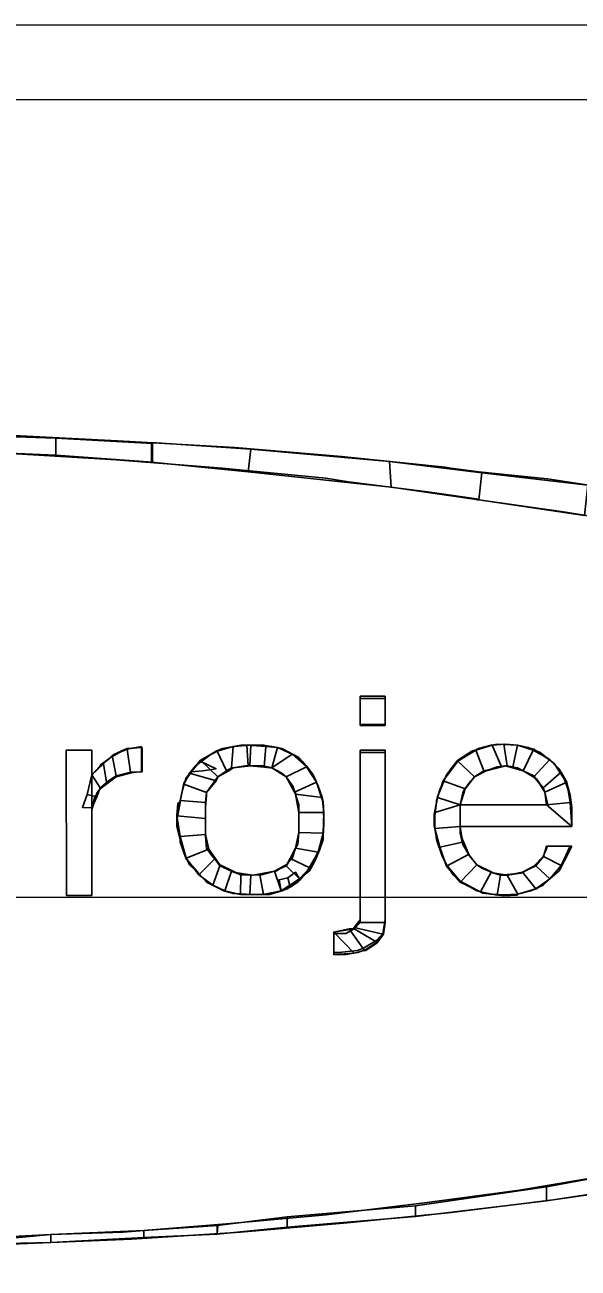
# Model space of a CAD drawing. Extents: x -662500 to -653478, y -1056827 to -1049993.
# Drawn here: x -657376.3 to -657334.3, y -1053922.6 to -1053828.4 of the extents above; entities that cross this region are included whole.
import ezdxf

# ---------------------------------------------------------------- set-up
doc = ezdxf.new("R2010")
doc.units = 0
doc.layers.add('Vrstva 9', color=7, linetype='Continuous')

msp = doc.modelspace()

# ---------------------------------------------------------------- linework, layer by layer
at = {"layer": 'Vrstva 9'}
for p, q in [((-657341.842, -1053862.239), (-657343.979, -1053861.973)), ((-657341.841, -1053864.372), (-657342.009, -1053864.372)), ((-657367.398, -1053884.981), (-657367.398, -1053883.153)), ((-657367.398, -1053884.981), (-657367.398, -1053883.153)), ((-657350.847, -1053896.102), (-657350.848, -1053883.342)), ((-657350.847, -1053896.217), (-657350.848, -1053883.533)), ((-657336.644, -1053887.493), (-657343.264, -1053887.493)), ((-657336.644, -1053887.493), (-657343.264, -1053887.493)), ((-657343.264, -1053889.131), (-657334.8, -1053889.13)), ((-657343.264, -1053889.131), (-657334.8, -1053889.13)), ((-657334.8, -1053890.616), (-657336.644, -1053890.616)), ((-657334.8, -1053890.616), (-657336.644, -1053890.616)), ((-657430.958, -1053894.51), (-657294.618, -1053894.497)), ((-657352.858, -1053898.693), (-657352.858, -1053897.131)), ((-657352.858, -1053898.845), (-657352.858, -1053897.245))]:
    msp.add_line(p, q, dxfattribs=at)
for points in [[(-657240.665, -1053828.371), (-657240.628, -1054245.787), (-658127.702, -1054245.866), (-658127.74, -1053828.45)], [(-657245.252, -1053834.039), (-657245.216, -1054241.199), (-658123.12, -1054241.278), (-658123.157, -1053834.118)], [(-657384.495, -1053859.348), (-657384.495, -1053860.529), (-657373.937, -1053860.985), (-657373.937, -1053859.69)], [(-657373.937, -1053859.69), (-657373.937, -1053860.985), (-657366.604, -1053861.518), (-657366.604, -1053860.108)], [(-657366.688, -1053861.518), (-657366.688, -1053860.032), (-657359.146, -1053860.527), (-657359.356, -1053862.241)], [(-657359.356, -1053862.241), (-657359.146, -1053860.527), (-657348.629, -1053861.478), (-657348.504, -1053863.421)], [(-657348.504, -1053863.421), (-657348.629, -1053861.478), (-657341.632, -1053862.315), (-657341.841, -1053864.372)], [(-657341.841, -1053864.372), (-657341.632, -1053862.315), (-657333.587, -1053863.267), (-657333.839, -1053865.552)], [(-657350.848, -1053879.266), (-657348.963, -1053879.266), (-657348.963, -1053881.476), (-657350.848, -1053881.476)], [(-657373.138, -1053883.344), (-657371.211, -1053883.344), (-657371.21, -1053894.352), (-657373.137, -1053894.352)], [(-657369.367, -1053885.286), (-657369.661, -1053883.763), (-657370.331, -1053884.372), (-657370.08, -1053885.782)], [(-657368.278, -1053885.02), (-657368.53, -1053883.268), (-657369.661, -1053883.763), (-657369.367, -1053885.286)], [(-657367.44, -1053884.981), (-657367.44, -1053883.077), (-657368.53, -1053883.268), (-657368.278, -1053885.02)], [(-657361.7, -1053883.419), (-657360.988, -1053884.905), (-657361.658, -1053885.362), (-657362.957, -1053884.105)], [(-657360.485, -1053883.076), (-657360.61, -1053884.676), (-657360.988, -1053884.905), (-657361.7, -1053883.419)], [(-657359.144, -1053882.962), (-657359.228, -1053884.524), (-657360.61, -1053884.676), (-657360.485, -1053883.076)], [(-657358.013, -1053883.076), (-657358.138, -1053884.6), (-657359.354, -1053884.524), (-657359.437, -1053882.962)], [(-657357.133, -1053883.152), (-657357.552, -1053884.676), (-657358.138, -1053884.6), (-657358.013, -1053883.076)], [(-657356.002, -1053883.647), (-657357.552, -1053884.676), (-657357.552, -1053884.676), (-657357.133, -1053883.152)], [(-657354.912, -1053884.599), (-657356.462, -1053885.361), (-657357.552, -1053884.676), (-657356.002, -1053883.647)], [(-657350.848, -1053883.342), (-657348.963, -1053883.342), (-657348.961, -1053896.407), (-657350.847, -1053896.407)], [(-657342.175, -1053885.36), (-657343.432, -1053884.179), (-657342.091, -1053883.341), (-657341.462, -1053884.903)], [(-657341.462, -1053884.903), (-657342.091, -1053883.341), (-657340.834, -1053882.96), (-657340.122, -1053884.598)], [(-657340.122, -1053884.598), (-657340.834, -1053882.96), (-657339.954, -1053882.884), (-657339.703, -1053884.522)], [(-657339.703, -1053884.522), (-657339.954, -1053882.884), (-657338.907, -1053882.96), (-657339.284, -1053884.598)], [(-657339.284, -1053884.598), (-657338.907, -1053882.96), (-657337.734, -1053883.341), (-657338.488, -1053884.903)], [(-657338.488, -1053884.903), (-657337.734, -1053883.341), (-657336.477, -1053884.065), (-657337.692, -1053885.36)], [(-657370.08, -1053885.782), (-657370.331, -1053884.372), (-657371.211, -1053885.21), (-657370.582, -1053886.201)], [(-657362.957, -1053884.105), (-657361.658, -1053885.362), (-657361.784, -1053885.667), (-657363.795, -1053885.095)], [(-657363.669, -1053884.981), (-657362.999, -1053884.181), (-657361.784, -1053884.752), (-657362.789, -1053884.905)], [(-657354.158, -1053885.78), (-657355.834, -1053886.542), (-657356.462, -1053885.361), (-657354.912, -1053884.599)], [(-657342.887, -1053886.274), (-657344.563, -1053885.665), (-657343.432, -1053884.179), (-657342.175, -1053885.36)], [(-657337.692, -1053885.36), (-657336.477, -1053884.065), (-657335.597, -1053885.017), (-657336.979, -1053886.198)], [(-657370.582, -1053886.201), (-657371.211, -1053885.21), (-657371.546, -1053886.696), (-657370.834, -1053886.886)], [(-657363.795, -1053885.095), (-657361.784, -1053885.667), (-657362.496, -1053886.543), (-657364.214, -1053885.933)], [(-657343.264, -1053887.493), (-657344.982, -1053886.922), (-657344.563, -1053885.665), (-657342.887, -1053886.274)], [(-657336.979, -1053886.198), (-657335.597, -1053885.017), (-657335.178, -1053885.778), (-657336.853, -1053886.54)], [(-657364.214, -1053885.933), (-657362.496, -1053886.543), (-657362.58, -1053887.305), (-657364.507, -1053887.152)], [(-657353.739, -1053886.923), (-657355.75, -1053886.694), (-657355.834, -1053886.542), (-657354.158, -1053885.78)], [(-657336.853, -1053886.54), (-657335.178, -1053885.778), (-657334.926, -1053887.302), (-657336.728, -1053887.493)], [(-657370.834, -1053886.886), (-657371.546, -1053886.696), (-657371.923, -1053887.686), (-657371.211, -1053887.724)], [(-657364.507, -1053887.152), (-657362.58, -1053887.305), (-657362.579, -1053888.523), (-657364.758, -1053888.333)], [(-657353.613, -1053888.066), (-657355.498, -1053888.066), (-657355.75, -1053886.694), (-657353.739, -1053886.923)], [(-657343.264, -1053887.493), (-657345.191, -1053888.065), (-657344.982, -1053886.922), (-657343.264, -1053887.493)], [(-657343.264, -1053889.131), (-657345.191, -1053889.284), (-657345.191, -1053888.065), (-657343.264, -1053887.493)], [(-657336.728, -1053887.493), (-657334.8, -1053889.13), (-657343.264, -1053889.131), (-657343.264, -1053887.493)], [(-657336.728, -1053887.493), (-657334.926, -1053887.302), (-657334.8, -1053889.13), (-657336.728, -1053887.493)], [(-657364.758, -1053888.333), (-657362.579, -1053888.523), (-657362.579, -1053889.742), (-657364.507, -1053889.895)], [(-657353.655, -1053889.627), (-657355.498, -1053889.589), (-657355.498, -1053888.066), (-657353.613, -1053888.066)], [(-657343.096, -1053890.312), (-657344.814, -1053890.693), (-657345.191, -1053889.284), (-657343.264, -1053889.131)], [(-657364.507, -1053889.895), (-657362.579, -1053889.742), (-657362.328, -1053890.847), (-657364.046, -1053891.533)], [(-657354.032, -1053891.075), (-657355.75, -1053890.77), (-657355.498, -1053889.589), (-657353.655, -1053889.627)], [(-657342.635, -1053891.264), (-657344.311, -1053892.14), (-657344.814, -1053890.693), (-657343.096, -1053890.312)], [(-657364.046, -1053891.533), (-657362.328, -1053890.847), (-657361.867, -1053891.571), (-657363.082, -1053892.79)], [(-657354.66, -1053892.256), (-657356.169, -1053891.57), (-657355.75, -1053890.77), (-657354.032, -1053891.075)], [(-657342.007, -1053892.026), (-657343.263, -1053893.359), (-657344.311, -1053892.14), (-657342.635, -1053891.264)], [(-657336.727, -1053890.616), (-657334.926, -1053890.616), (-657335.596, -1053892.101), (-657336.937, -1053891.416)], [(-657363.082, -1053892.79), (-657361.867, -1053891.571), (-657361.49, -1053892.104), (-657362.034, -1053893.589)], [(-657362.034, -1053893.589), (-657361.49, -1053892.104), (-657360.61, -1053892.523), (-657361.112, -1053894.008)], [(-657356.839, -1053894.008), (-657357.342, -1053892.522), (-657356.462, -1053892.103), (-657355.456, -1053893.094)], [(-657355.456, -1053893.094), (-657356.462, -1053892.103), (-657356.169, -1053891.57), (-657354.66, -1053892.256)], [(-657340.917, -1053892.597), (-657341.713, -1053894.083), (-657343.263, -1053893.359), (-657342.007, -1053892.026)], [(-657337.523, -1053892.102), (-657336.476, -1053893.092), (-657337.523, -1053893.854), (-657338.529, -1053892.597)], [(-657336.937, -1053891.416), (-657335.596, -1053892.101), (-657336.476, -1053893.092), (-657337.523, -1053892.102)], [(-657361.112, -1053894.008), (-657360.61, -1053892.523), (-657359.897, -1053892.789), (-657359.939, -1053894.275)], [(-657359.939, -1053894.275), (-657359.897, -1053892.789), (-657359.143, -1053892.827), (-657359.227, -1053894.275)], [(-657359.227, -1053894.275), (-657359.143, -1053892.827), (-657358.473, -1053892.789), (-657358.179, -1053894.275)], [(-657358.179, -1053894.275), (-657358.473, -1053892.789), (-657357.342, -1053892.522), (-657356.839, -1053894.008)], [(-657356.839, -1053894.008), (-657357.006, -1053893.17), (-657356.336, -1053893.018), (-657356.168, -1053893.703)], [(-657356.168, -1053893.703), (-657356.336, -1053893.018), (-657355.749, -1053892.598), (-657355.414, -1053893.17)], [(-657340.205, -1053892.826), (-657340.456, -1053894.349), (-657341.713, -1053894.083), (-657340.917, -1053892.597)], [(-657339.702, -1053892.826), (-657338.906, -1053894.273), (-657340.456, -1053894.349), (-657340.205, -1053892.826)], [(-657338.529, -1053892.597), (-657337.523, -1053893.854), (-657338.906, -1053894.273), (-657339.702, -1053892.826)], [(-657351.685, -1053896.902), (-657350.512, -1053898.54), (-657351.308, -1053898.731), (-657352.858, -1053897.131)], [(-657351.308, -1053896.902), (-657349.59, -1053897.892), (-657350.512, -1053898.54), (-657351.685, -1053896.902)], [(-657350.847, -1053896.407), (-657348.961, -1053896.407), (-657349.129, -1053897.283), (-657351.308, -1053896.788)], [(-657351.308, -1053896.788), (-657349.129, -1053897.283), (-657349.59, -1053897.892), (-657351.308, -1053896.902)], [(-657352.858, -1053897.131), (-657351.308, -1053898.731), (-657352.858, -1053898.845), (-657352.858, -1053897.131)], [(-657329.058, -1053915.031), (-657328.764, -1053916.288), (-657336.725, -1053917.508), (-657336.725, -1053916.441)], [(-657336.725, -1053916.441), (-657336.725, -1053917.508), (-657346.655, -1053918.689), (-657346.655, -1053917.89)], [(-657346.655, -1053917.89), (-657346.655, -1053918.689), (-657356.376, -1053919.49), (-657356.376, -1053918.728)], [(-657361.697, -1053920.024), (-657361.655, -1053919.376), (-657367.269, -1053919.758), (-657367.269, -1053920.291)], [(-657356.376, -1053918.728), (-657356.376, -1053919.49), (-657361.697, -1053920.024), (-657361.697, -1053919.376)], [(-657374.308, -1053920.673), (-657374.308, -1053920.063), (-657382.981, -1053920.521), (-657382.73, -1053921.016)], [(-657367.269, -1053920.291), (-657367.269, -1053919.758), (-657374.308, -1053920.063), (-657374.308, -1053920.673)]]:
    msp.add_lwpolyline(points, close=True, dxfattribs=at)
for points in [[(-657351.73, -1053863.002), (-657353.448, -1053862.736), (-657361.325, -1053861.974), (-657369.37, -1053861.328), (-657377.749, -1053860.833), (-657386.171, -1053860.415), (-657394.677, -1053860.187), (-657402.847, -1053860.112)], [(-657343.979, -1053861.973), (-657344.398, -1053861.897), (-657352.275, -1053861.098), (-657360.361, -1053860.413), (-657368.783, -1053859.918), (-657377.121, -1053859.5), (-657385.669, -1053859.348), (-657393.881, -1053859.311)], [(-657341.841, -1053864.334), (-657345.738, -1053863.763), (-657351.73, -1053863.002)], [(-657329.23, -1053863.914), (-657336.646, -1053862.772), (-657341.842, -1053862.239)], [(-657281.211, -1053893.696), (-657280.666, -1053892.516), (-657280.247, -1053890.459), (-657280.289, -1053888.326), (-657281.086, -1053886.078), (-657282.468, -1053884.06), (-657284.605, -1053881.889), (-657287.287, -1053879.832), (-657290.556, -1053877.89), (-657294.452, -1053875.986), (-657298.81, -1053874.081), (-657303.67, -1053872.368), (-657309.243, -1053870.73), (-657315.193, -1053869.131), (-657321.562, -1053867.799), (-657328.308, -1053866.428), (-657335.598, -1053865.248), (-657341.841, -1053864.372)], [(-657348.963, -1053881.399), (-657348.963, -1053879.266), (-657350.848, -1053879.266), (-657350.848, -1053881.399), (-657348.963, -1053881.399)], [(-657348.963, -1053881.476), (-657348.963, -1053879.419), (-657350.848, -1053879.419), (-657350.848, -1053881.476), (-657348.963, -1053881.476)], [(-657371.211, -1053885.21), (-657371.211, -1053883.344), (-657373.138, -1053883.344), (-657373.137, -1053894.352), (-657371.21, -1053894.352), (-657371.211, -1053887.991)], [(-657371.211, -1053885.21), (-657371.211, -1053883.344), (-657373.138, -1053883.344), (-657373.137, -1053894.352), (-657371.21, -1053894.352), (-657371.211, -1053887.991)], [(-657367.398, -1053883.153), (-657367.566, -1053883.153), (-657368.53, -1053883.229), (-657368.655, -1053883.268), (-657369.535, -1053883.687), (-657369.745, -1053883.877), (-657370.541, -1053884.448), (-657370.583, -1053884.525), (-657371.169, -1053885.21), (-657371.211, -1053885.21)], [(-657367.398, -1053883.153), (-657367.566, -1053883.153), (-657368.655, -1053883.268), (-657369.745, -1053883.877), (-657370.583, -1053884.525), (-657371.211, -1053885.21)], [(-657359.144, -1053882.962), (-657358.18, -1053882.962), (-657357.175, -1053883.152), (-657356.798, -1053883.228), (-657355.96, -1053883.685), (-657355.164, -1053884.257), (-657354.912, -1053884.523), (-657354.409, -1053885.209), (-657354.032, -1053886.085), (-657353.739, -1053886.923), (-657353.655, -1053887.228), (-657353.613, -1053888.142), (-657353.613, -1053888.98), (-657353.655, -1053889.78), (-657353.655, -1053890.122), (-657353.948, -1053890.922), (-657354.283, -1053891.76), (-657354.702, -1053892.484), (-657354.911, -1053892.675), (-657355.582, -1053893.36), (-657356.378, -1053893.856), (-657356.797, -1053894.008), (-657357.719, -1053894.275), (-657358.724, -1053894.275), (-657359.017, -1053894.275), (-657359.939, -1053894.275), (-657360.945, -1053894.084), (-657361.196, -1053894.008), (-657362.034, -1053893.589), (-657362.788, -1053893.018), (-657363.124, -1053892.675), (-657363.794, -1053892.028), (-657364.213, -1053891.19), (-657364.465, -1053890.39), (-657364.507, -1053890.123), (-657364.758, -1053889.133), (-657364.758, -1053888.333), (-657364.674, -1053887.381), (-657364.507, -1053887.229), (-657364.339, -1053886.352), (-657364.046, -1053885.438), (-657363.46, -1053884.753), (-657363.334, -1053884.524), (-657362.58, -1053883.915), (-657361.784, -1053883.419), (-657361.281, -1053883.229), (-657360.359, -1053883.076), (-657359.437, -1053882.962), (-657359.144, -1053882.962)], [(-657359.144, -1053882.962), (-657357.552, -1053883.076), (-657356.798, -1053883.228), (-657355.499, -1053883.914), (-657354.912, -1053884.523), (-657354.2, -1053885.704), (-657353.739, -1053887.075), (-657353.655, -1053887.228), (-657353.613, -1053888.637), (-657353.655, -1053889.97), (-657353.655, -1053890.122), (-657354.157, -1053891.303), (-657354.87, -1053892.522), (-657354.911, -1053892.675), (-657356.001, -1053893.665), (-657356.797, -1053894.008), (-657358.263, -1053894.275), (-657359.017, -1053894.275), (-657360.484, -1053894.199), (-657361.196, -1053894.008), (-657362.495, -1053893.361), (-657363.124, -1053892.675), (-657364.046, -1053891.571), (-657364.507, -1053890.314), (-657364.507, -1053890.123), (-657364.758, -1053888.676), (-657364.507, -1053887.305), (-657364.507, -1053887.229), (-657364.214, -1053885.857), (-657363.46, -1053884.676), (-657363.334, -1053884.524), (-657362.161, -1053883.648), (-657361.281, -1053883.229), (-657359.898, -1053882.962), (-657359.144, -1053882.962)], [(-657350.848, -1053883.342), (-657348.963, -1053883.342), (-657348.961, -1053896.102)], [(-657350.848, -1053883.533), (-657348.963, -1053883.532), (-657348.961, -1053896.216)], [(-657334.8, -1053889.13), (-657334.8, -1053888.978), (-657334.8, -1053887.683), (-657334.8, -1053887.683), (-657335.094, -1053886.274), (-657335.387, -1053885.512), (-657336.141, -1053884.369), (-657336.477, -1053884.103), (-657337.692, -1053883.265), (-657338.907, -1053882.96), (-657340.415, -1053882.884), (-657340.918, -1053882.96), (-657342.384, -1053883.418), (-657343.432, -1053884.103), (-657344.312, -1053885.208), (-657344.437, -1053885.513), (-657344.982, -1053886.884), (-657345.066, -1053887.303), (-657345.233, -1053888.674), (-657345.065, -1053890.122), (-657344.646, -1053891.302), (-657344.311, -1053892.026), (-657343.431, -1053893.093), (-657343.263, -1053893.283), (-657342.006, -1053894.007), (-657340.917, -1053894.273), (-657339.45, -1053894.349), (-657338.906, -1053894.273), (-657337.481, -1053893.854), (-657336.476, -1053893.092), (-657335.596, -1053892.101), (-657335.386, -1053891.759), (-657334.8, -1053890.616)], [(-657334.8, -1053889.13), (-657334.8, -1053888.978), (-657334.8, -1053888.14), (-657334.8, -1053887.683), (-657334.926, -1053886.769), (-657335.178, -1053885.855), (-657335.387, -1053885.512), (-657335.764, -1053884.75), (-657336.477, -1053884.103), (-657337.189, -1053883.531), (-657338.111, -1053883.15), (-657338.907, -1053882.96), (-657339.829, -1053882.884), (-657340.834, -1053882.96), (-657340.918, -1053882.96), (-657341.882, -1053883.227), (-657342.636, -1053883.646), (-657343.432, -1053884.103), (-657343.976, -1053884.751), (-657344.437, -1053885.513), (-657344.814, -1053886.351), (-657345.066, -1053887.151), (-657345.066, -1053887.303), (-657345.233, -1053888.217), (-657345.233, -1053889.055), (-657345.065, -1053889.969), (-657345.065, -1053890.122), (-657344.814, -1053890.845), (-657344.437, -1053891.759), (-657344.311, -1053892.026), (-657343.808, -1053892.788), (-657343.263, -1053893.283), (-657342.467, -1053893.702), (-657341.545, -1053894.197), (-657340.917, -1053894.273), (-657339.953, -1053894.387), (-657338.948, -1053894.349), (-657338.906, -1053894.273), (-657337.9, -1053894.006), (-657336.978, -1053893.587), (-657336.476, -1053893.092), (-657335.764, -1053892.482), (-657335.386, -1053891.759), (-657335.009, -1053890.921), (-657334.8, -1053890.616)], [(-657359.144, -1053884.524), (-657358.18, -1053884.524), (-657357.552, -1053884.676), (-657356.798, -1053885.095), (-657356.462, -1053885.361), (-657355.96, -1053886.085), (-657355.75, -1053886.694), (-657355.499, -1053887.494), (-657355.499, -1053887.685), (-657355.498, -1053888.561), (-657355.498, -1053889.399), (-657355.498, -1053889.589), (-657355.582, -1053890.465), (-657355.75, -1053890.77), (-657356.001, -1053891.57), (-657356.462, -1053892.027), (-657357.258, -1053892.522), (-657357.342, -1053892.522), (-657358.347, -1053892.789), (-657359.018, -1053892.827), (-657359.939, -1053892.789), (-657360.484, -1053892.523), (-657361.322, -1053892.104), (-657361.49, -1053892.028), (-657362.118, -1053891.304), (-657362.495, -1053890.771), (-657362.579, -1053889.895), (-657362.579, -1053889.59), (-657362.579, -1053888.752), (-657362.579, -1053887.876), (-657362.579, -1053887.685), (-657362.496, -1053886.771), (-657362.496, -1053886.543), (-657361.867, -1053885.705), (-657361.658, -1053885.362), (-657360.82, -1053884.905), (-657360.485, -1053884.676), (-657359.563, -1053884.524), (-657359.144, -1053884.524)], [(-657359.144, -1053884.524), (-657357.678, -1053884.676), (-657357.552, -1053884.676), (-657356.462, -1053885.361), (-657355.75, -1053886.58), (-657355.75, -1053886.694), (-657355.499, -1053887.685), (-657355.498, -1053888.98), (-657355.498, -1053889.589), (-657355.75, -1053890.77), (-657356.378, -1053892.027), (-657356.462, -1053892.027), (-657357.342, -1053892.522), (-657358.976, -1053892.827), (-657359.018, -1053892.827), (-657360.484, -1053892.599), (-657360.484, -1053892.523), (-657361.49, -1053892.028), (-657362.328, -1053890.847), (-657362.495, -1053890.771), (-657362.579, -1053889.59), (-657362.579, -1053888.219), (-657362.579, -1053887.685), (-657362.496, -1053886.543), (-657361.658, -1053885.362), (-657360.485, -1053884.676), (-657359.144, -1053884.524)], [(-657343.264, -1053887.493), (-657342.971, -1053886.351), (-657342.175, -1053885.36), (-657341.295, -1053884.903), (-657339.828, -1053884.522), (-657339.828, -1053884.522), (-657338.488, -1053884.903), (-657337.482, -1053885.512), (-657336.853, -1053886.54), (-657336.644, -1053887.493)], [(-657343.264, -1053887.493), (-657343.055, -1053886.579), (-657342.971, -1053886.351), (-657342.468, -1053885.665), (-657342.175, -1053885.36), (-657341.295, -1053884.903), (-657341.295, -1053884.903), (-657340.457, -1053884.598), (-657339.828, -1053884.522), (-657338.907, -1053884.674), (-657338.488, -1053884.903), (-657337.692, -1053885.284), (-657337.482, -1053885.512), (-657336.937, -1053886.274), (-657336.853, -1053886.54), (-657336.644, -1053887.378), (-657336.644, -1053887.493)], [(-657371.211, -1053887.991), (-657371.211, -1053887.839), (-657371.001, -1053886.924), (-657370.582, -1053886.277), (-657369.87, -1053885.667), (-657369.367, -1053885.363), (-657368.529, -1053885.096), (-657367.566, -1053884.981), (-657367.398, -1053884.981)], [(-657371.211, -1053887.991), (-657371.211, -1053887.839), (-657370.792, -1053886.543), (-657370.582, -1053886.277), (-657369.367, -1053885.363), (-657368.027, -1053885.02), (-657367.398, -1053884.981)], [(-657336.644, -1053890.616), (-657336.979, -1053891.416), (-657337.691, -1053892.14), (-657338.655, -1053892.673), (-657340.205, -1053892.826), (-657340.708, -1053892.673), (-657342.007, -1053892.026), (-657342.593, -1053891.302), (-657343.096, -1053890.121), (-657343.264, -1053889.474), (-657343.264, -1053889.131)], [(-657336.644, -1053890.616), (-657336.979, -1053891.416), (-657336.979, -1053891.416), (-657337.691, -1053892.14), (-657337.691, -1053892.14), (-657338.487, -1053892.597), (-657338.655, -1053892.673), (-657339.702, -1053892.826), (-657340.624, -1053892.673), (-657340.708, -1053892.673), (-657341.629, -1053892.292), (-657342.007, -1053892.026), (-657342.593, -1053891.302), (-657342.593, -1053891.302), (-657343.054, -1053890.502), (-657343.264, -1053889.626), (-657343.264, -1053889.474), (-657343.264, -1053889.131)], [(-657374.308, -1053920.063), (-657368.82, -1053919.872), (-657360.984, -1053919.262), (-657353.443, -1053918.576), (-657345.985, -1053917.661), (-657338.778, -1053916.708), (-657331.865, -1053915.527), (-657325.245, -1053914.345), (-657319.086, -1053912.935), (-657313.094, -1053911.411), (-657307.648, -1053909.811), (-657302.704, -1053908.173), (-657298.053, -1053906.42), (-657294.031, -1053904.553), (-657290.386, -1053902.534), (-657287.327, -1053900.553), (-657284.897, -1053898.534), (-657282.844, -1053896.401), (-657281.546, -1053894.268), (-657281.211, -1053893.696)], [(-657348.961, -1053896.102), (-657348.961, -1053896.216), (-657349.129, -1053897.245), (-657349.59, -1053897.74), (-657350.595, -1053898.35), (-657351.056, -1053898.54), (-657352.481, -1053898.693), (-657352.858, -1053898.693)], [(-657352.858, -1053897.131), (-657351.392, -1053896.902), (-657351.308, -1053896.788), (-657350.847, -1053896.217), (-657350.847, -1053896.102)], [(-657348.961, -1053896.216), (-657348.961, -1053896.407), (-657349.087, -1053897.283), (-657349.129, -1053897.359), (-657349.59, -1053897.969), (-657350.428, -1053898.54), (-657350.595, -1053898.54), (-657351.056, -1053898.692), (-657351.936, -1053898.845), (-657352.858, -1053898.845)], [(-657352.858, -1053897.245), (-657351.936, -1053897.245), (-657351.308, -1053896.902), (-657350.847, -1053896.407), (-657350.847, -1053896.217)], [(-657374.308, -1053920.673), (-657368.191, -1053920.405), (-657359.937, -1053919.871), (-657351.85, -1053919.185), (-657343.932, -1053918.385), (-657336.222, -1053917.432), (-657328.764, -1053916.364)], [(-657392.786, -1053920.522), (-657384.741, -1053920.521), (-657376.739, -1053920.292), (-657374.308, -1053920.063)], [(-657399.113, -1053921.094), (-657393.708, -1053921.093), (-657385.076, -1053921.016), (-657376.613, -1053920.711), (-657374.308, -1053920.673)]]:
    msp.add_lwpolyline(points, dxfattribs=at)

doc.saveas('drawing.dxf')
